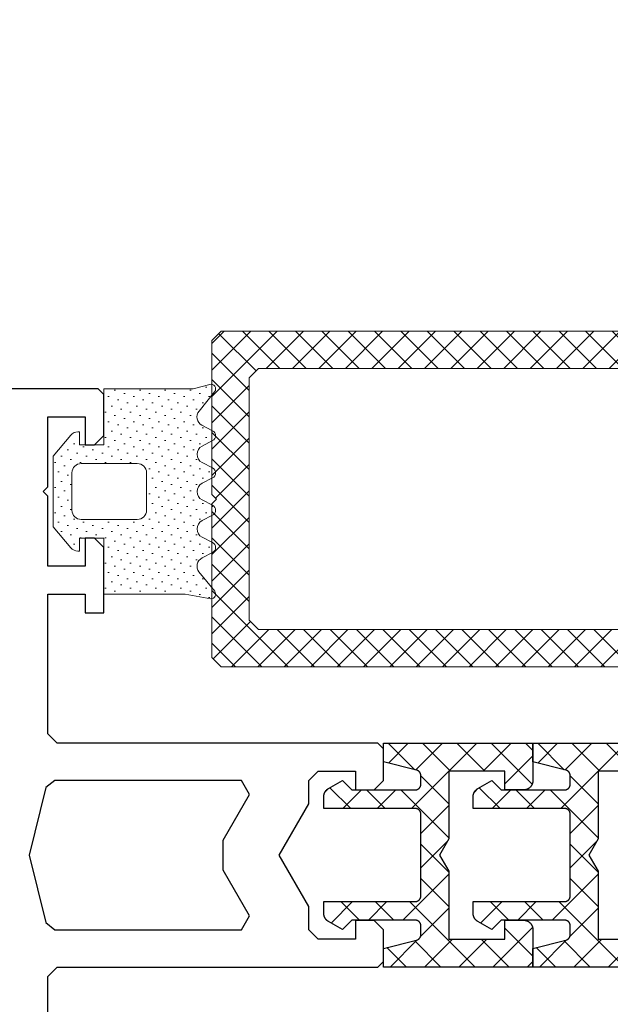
# Model space of a CAD drawing. Header units: millimetres. Extents: x -637441 to -130928, y -380379 to -53767.
# Tile 365 of 390: x -337416 to -337385, y -149262 to -149209. Entities that reach past the tile are written whole.
import ezdxf

# ---------------------------------------------------------------- set-up
doc = ezdxf.new("R2010")
doc.units = ezdxf.units.MM
doc.header["$LTSCALE"] = 10
for name, color, linetype, lineweight in [('CKTEXTY_MALE', 7, 'Continuous', 25), ('MB-kreskowanie', 8, 'Continuous', 5), ('MB-uszczelki_tworzywa', 8, 'Continuous', 9)]:
    doc.layers.add(name, color=color, linetype=linetype, lineweight=lineweight)
doc.layers.add('CrossSectionsProfils', color=7, linetype='Continuous')
doc.styles.get("Standard").update_dxf_attribs({"font": 'simplex.shx', "width": 0.8})
doc.dimstyles.new('normální', dxfattribs={"dimscale": 50, "dimtxt": 2.5, "dimasz": 2.5, "dimexe": 1.768, "dimexo": 5, "dimtad": 1, "dimrnd": 1, "dimtxsty": 'Standard', "dimblk1": 'OBLIQUE', "dimblk2": 'OBLIQUE', "dimsah": 1, "dimcen": 2.5, "dimdle": 1.8, "dimadec": 0, "dimazin": 0, "dimtfac": 1, "dimtix": 1, "dimtmove": 2, "dimatfit": 3, "dimfxl": 1, "dimarcsym": 0})

# ---------------------------------------------------------------- blocks, each defined once
blk = doc.blocks.new('Hatch7759', base_point=(1951.683488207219, 1973.598713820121))
at = {"layer": 'CrossSectionsProfils', "color": 8}
for p, q in [((2550.258848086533, 1956.541153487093), (2550.064160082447, 1956.73584149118)), ((2544.192852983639, 1955.253238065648), (2543.040860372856, 1956.405230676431)), ((2549.1834234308, 1955.357129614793), (2550.298598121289, 1956.472304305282)), ((2543.19660320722, 1954.885742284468), (2544.192852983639, 1955.881992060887)), ((2550.181580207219, 1954.779943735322), (2549.1834234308, 1955.778100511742)), ((2544.192852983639, 1953.414760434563), (2543.19660320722, 1954.411010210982)), ((2543.19660320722, 1953.047264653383), (2544.192852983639, 1954.043514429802)), ((2549.1834234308, 1953.518651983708), (2550.181580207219, 1954.516808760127)), ((2550.181580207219, 1952.941466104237), (2549.1834234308, 1953.939622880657)), ((2540.683488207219, 1952.372627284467), (2541.727843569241, 1953.416982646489)), ((2542.13633796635, 1951.794320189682), (2540.683488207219, 1953.247169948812)), ((2551.264899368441, 1951.923172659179), (2552.683488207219, 1953.341761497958)), ((2552.683488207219, 1952.278035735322), (2551.62148372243, 1953.340040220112)), ((2545.670422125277, 1950.09871366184), (2543.19660320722, 1952.572532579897)), ((2547.601962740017, 1950.09871366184), (2550.181580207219, 1952.678331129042)), ((2540.683488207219, 1948.695672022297), (2544.192852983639, 1952.205036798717)), ((2540.683488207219, 1950.534149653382), (2542.096235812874, 1951.946897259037)), ((2552.683488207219, 1948.601080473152), (2549.1834234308, 1952.101145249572)), ((2542.183488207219, 1949.908692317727), (2540.683488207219, 1951.408692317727)), ((2543.831944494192, 1950.09871366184), (2542.313175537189, 1951.617482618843)), ((2543.925007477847, 1950.09871366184), (2545.425007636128, 1951.598713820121)), ((2545.763485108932, 1950.09871366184), (2547.263485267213, 1951.598713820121)), ((2547.454722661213, 1950.152890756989), (2546.008899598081, 1951.598713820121)), ((2549.347377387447, 1950.09871366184), (2547.847377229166, 1951.598713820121)), ((2549.440440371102, 1950.09871366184), (2550.940440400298, 1951.598713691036)), ((2551.183488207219, 1950.003283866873), (2552.683488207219, 1951.503283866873)), ((2552.683488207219, 1950.439558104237), (2551.251824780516, 1951.87122153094)), ((2542.183488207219, 1948.070214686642), (2540.683488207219, 1949.570214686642)), ((2551.183488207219, 1948.164806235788), (2552.683488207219, 1949.664806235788)), ((2540.683488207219, 1946.857194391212), (2542.183488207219, 1948.357194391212)), ((2552.683488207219, 1946.762602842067), (2551.183488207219, 1948.262602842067)), ((2542.807743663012, 1945.607481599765), (2540.683488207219, 1947.731737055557)), ((2550.488325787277, 1945.63116618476), (2552.683488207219, 1947.826328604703)), ((2541.258756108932, 1945.59398466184), (2542.758756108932, 1947.09398466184)), ((2543.19246720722, 1947.061235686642), (2543.159718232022, 1947.09398466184)), ((2552.013628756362, 1945.59398466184), (2550.513628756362, 1947.09398466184)), ((2540.982762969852, 1945.59398466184), (2540.683488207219, 1945.893259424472)), ((2552.289621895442, 1945.59398466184), (2552.683488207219, 1945.987850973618))]:
    blk.add_line(p, q, dxfattribs=at)
blk = doc.blocks.new('_009020', base_point=(2546.683488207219, 1953.598713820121))
at = {"layer": 'CrossSectionsProfils', "color": 1, "flags": 128}
blk.add_lwpolyline([(2552.683488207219, 1945.59398466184), (2550.677444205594, 1945.59398466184), (2550.661085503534, 1945.594252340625), (2550.644744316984, 1945.595055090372), (2550.628438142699, 1945.596392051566), (2550.612184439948, 1945.5982617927), (2550.596000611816, 1945.600662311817), (2550.579903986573, 1945.603591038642), (2550.56391179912, 1945.607044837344), (2550.548041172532, 1945.611020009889), (2550.532309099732, 1945.615512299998), (2550.516732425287, 1945.62051689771), (2550.501327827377, 1945.626028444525), (2550.486111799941, 1945.632041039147), (2550.471100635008, 1945.638548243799), (2550.45631040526, 1945.64554309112), (2550.441756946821, 1945.65301809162), (2550.427455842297, 1945.660965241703), (2550.413422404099, 1945.669376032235), (2550.399671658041, 1945.678241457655), (2550.386218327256, 1945.687552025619), (2550.373076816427, 1945.697297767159), (2550.360261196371, 1945.707468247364), (2550.347785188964, 1945.718052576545), (2550.335662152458, 1945.729039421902), (2550.32390506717, 1945.740417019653), (2550.312526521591, 1945.752173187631), (2550.3015386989, 1945.764295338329), (2550.290953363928, 1945.776770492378), (2550.28078185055, 1945.789585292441), (2550.271035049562, 1945.802726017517), (2550.26172339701, 1945.816178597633), (2550.252856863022, 1945.829928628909), (2550.24444494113, 1945.843961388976), (2550.236496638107, 1945.858261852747), (2550.22902046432, 1945.872814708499), (2550.222024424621, 1945.887604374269), (2550.215516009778, 1945.902615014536), (2550.209502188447, 1945.917830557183), (2550.203989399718, 1945.933234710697), (2550.198983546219, 1945.948810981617), (2550.194489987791, 1945.964542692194), (2550.190513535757, 1945.980412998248), (2550.187058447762, 1945.996404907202), (2550.184128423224, 1946.012501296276), (2550.181726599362, 1946.028684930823), (2550.179855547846, 1946.044938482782), (2550.17851727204, 1946.061244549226), (2550.177713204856, 1946.077585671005), (2550.177444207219, 1946.093944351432), (2550.177444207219, 1946.093944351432), (2550.177444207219, 1947.09398466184), (2551.183488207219, 1947.09398466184), (2551.183488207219, 1950.09871366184), (2547.548560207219, 1950.09871366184), (2546.682534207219, 1950.59871366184), (2545.816509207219, 1950.09871366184), (2542.183488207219, 1950.09871366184), (2542.183488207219, 1947.09398466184), (2543.19246720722, 1947.09398466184), (2543.19246720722, 1946.09398466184), (2543.192199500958, 1946.077625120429), (2543.191396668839, 1946.061283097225), (2543.190059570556, 1946.044976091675), (2543.188189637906, 1946.02872156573), (2543.185788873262, 1946.012536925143), (2543.182859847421, 1945.996439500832), (2543.179405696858, 1945.980446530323), (2543.175430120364, 1945.964575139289), (2543.170937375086, 1945.948842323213), (2543.165932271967, 1945.933264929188), (2543.160420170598, 1945.917859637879), (2543.154406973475, 1945.902642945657), (2543.14789911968, 1945.887631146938), (2543.140903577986, 1945.87284031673), (2543.133427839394, 1945.858286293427), (2543.125479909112, 1945.84398466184), (2543.117068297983, 1945.829950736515), (2543.108202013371, 1945.81619954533), (2543.098890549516, 1945.802745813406), (2543.089143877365, 1945.789603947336), (2543.078972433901, 1945.776788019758), (2543.068387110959, 1945.76431175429), (2543.057399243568, 1945.752188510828), (2543.046020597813, 1945.740431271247), (2543.034263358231, 1945.729052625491), (2543.02214011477, 1945.7180647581), (2543.009663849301, 1945.707479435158), (2542.996847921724, 1945.697307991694), (2542.983706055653, 1945.687561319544), (2542.970252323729, 1945.678249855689), (2542.956501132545, 1945.669383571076), (2542.94246720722, 1945.660971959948), (2542.928165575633, 1945.653024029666), (2542.913611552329, 1945.645548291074), (2542.898820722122, 1945.638552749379), (2542.883808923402, 1945.632044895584), (2542.86859223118, 1945.626031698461), (2542.853186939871, 1945.620519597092), (2542.837609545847, 1945.615514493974), (2542.821876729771, 1945.611021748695), (2542.806005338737, 1945.607046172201), (2542.790012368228, 1945.603592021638), (2542.773914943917, 1945.600662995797), (2542.757730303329, 1945.598262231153), (2542.741475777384, 1945.596392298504), (2542.725168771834, 1945.59505520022), (2542.708826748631, 1945.594252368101), (2542.69246720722, 1945.59398466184), (2542.69246720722, 1945.59398466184), (2540.683488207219, 1945.59398466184), (2540.683488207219, 1953.59398466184), (2541.683488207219, 1953.59398466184), (2542.126584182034, 1951.825790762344), (2542.128708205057, 1951.817785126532), (2542.131052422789, 1951.80984117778), (2542.133615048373, 1951.801964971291), (2542.136394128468, 1951.794162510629), (2542.139387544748, 1951.786439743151), (2542.142593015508, 1951.778802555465), (2542.146008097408, 1951.771256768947), (2542.149630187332, 1951.763808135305), (2542.153456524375, 1951.756462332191), (2542.157484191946, 1951.749224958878), (2542.161710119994, 1951.742101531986), (2542.166131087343, 1951.735097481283), (2542.17074372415, 1951.728218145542), (2542.175544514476, 1951.721468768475), (2542.180529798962, 1951.714854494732), (2542.18569577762, 1951.708380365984), (2542.191038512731, 1951.702051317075), (2542.196553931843, 1951.695872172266), (2542.202237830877, 1951.689847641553), (2542.208085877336, 1951.68398231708), (2542.214093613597, 1951.678280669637), (2542.220256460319, 1951.672747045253), (2542.226569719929, 1951.667385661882), (2542.233028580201, 1951.662200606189), (2542.239628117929, 1951.657195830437), (2542.246363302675, 1951.65237514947), (2542.253229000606, 1951.647742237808), (2542.260219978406, 1951.643300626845), (2542.267330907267, 1951.639053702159), (2542.274556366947, 1951.63500470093), (2542.281890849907, 1951.631156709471), (2542.289328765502, 1951.62751266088), (2542.296864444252, 1951.624075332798), (2542.304492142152, 1951.620847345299), (2542.312206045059, 1951.617831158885), (2542.320000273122, 1951.615029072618), (2542.327868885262, 1951.612443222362), (2542.3358058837, 1951.610075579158), (2542.343805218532, 1951.60792794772), (2542.351860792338, 1951.606001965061), (2542.359966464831, 1951.604299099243), (2542.368116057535, 1951.602820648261), (2542.376303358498, 1951.60156773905), (2542.384522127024, 1951.600541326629), (2542.392766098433, 1951.599742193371), (2542.401028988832, 1951.599170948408), (2542.409304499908, 1951.598828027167), (2542.417586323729, 1951.598713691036), (2542.417586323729, 1951.598713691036), (2542.896603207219, 1951.598713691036), (2542.906418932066, 1951.598874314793), (2542.916224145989, 1951.599356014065), (2542.926008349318, 1951.600158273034), (2542.935761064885, 1951.601280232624), (2542.945471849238, 1951.602720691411), (2542.955130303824, 1951.604478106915), (2542.96472608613, 1951.606550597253), (2542.97424892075, 1951.608935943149), (2542.983688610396, 1951.611631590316), (2542.99303504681, 1951.614634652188), (2543.002278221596, 1951.617941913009), (2543.011408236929, 1951.621549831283), (2543.020415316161, 1951.62545454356), (2543.029289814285, 1951.629651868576), (2543.038022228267, 1951.634137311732), (2543.04660320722, 1951.638906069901), (2543.055023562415, 1951.643953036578), (2543.063274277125, 1951.649272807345), (2543.07134651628, 1951.654859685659), (2543.079231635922, 1951.660707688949), (2543.086921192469, 1951.666810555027), (2543.09440695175, 1951.673161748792), (2543.101680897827, 1951.679754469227), (2543.108735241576, 1951.68658165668), (2543.115562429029, 1951.693636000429), (2543.122155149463, 1951.700909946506), (2543.128506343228, 1951.708395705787), (2543.134609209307, 1951.716085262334), (2543.140457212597, 1951.723970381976), (2543.14604409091, 1951.73204262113), (2543.151363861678, 1951.740293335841), (2543.156410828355, 1951.748713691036), (2543.161179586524, 1951.757294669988), (2543.16566502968, 1951.766027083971), (2543.169862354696, 1951.774901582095), (2543.173767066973, 1951.783908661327), (2543.177374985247, 1951.79303867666), (2543.180682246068, 1951.802281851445), (2543.183685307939, 1951.81162828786), (2543.186380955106, 1951.821067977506), (2543.188766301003, 1951.830590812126), (2543.190838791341, 1951.840186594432), (2543.192596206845, 1951.849845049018), (2543.194036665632, 1951.85955583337), (2543.195158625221, 1951.869308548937), (2543.195960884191, 1951.879092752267), (2543.196442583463, 1951.88889796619), (2543.19660320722, 1951.898713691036), (2543.19660320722, 1951.898713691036), (2543.19660320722, 1955.298713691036), (2542.69285320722, 1955.802463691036), (2543.123700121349, 1956.548713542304), (2543.12925688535, 1956.558100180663), (2543.135017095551, 1956.567363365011), (2543.140978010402, 1956.576498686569), (2543.147136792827, 1956.585501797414), (2543.153490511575, 1956.594368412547), (2543.160036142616, 1956.603094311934), (2543.166770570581, 1956.611675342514), (2543.173690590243, 1956.620107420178), (2543.180792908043, 1956.628386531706), (2543.188074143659, 1956.636508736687), (2543.195530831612, 1956.644470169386), (2543.203159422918, 1956.652267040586), (2543.210956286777, 1956.659895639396), (2543.2189177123, 1956.667352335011), (2543.227039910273, 1956.674633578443), (2543.235319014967, 1956.681735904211), (2543.24375108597, 1956.688655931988), (2543.252332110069, 1956.695390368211), (2543.261058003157, 1956.70193600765), (2543.269924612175, 1956.708289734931), (2543.278927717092, 1956.714448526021), (2543.288063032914, 1956.720409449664), (2543.297326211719, 1956.72616966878), (2543.30671284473, 1956.731726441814), (2543.316218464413, 1956.737077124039), (2543.325838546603, 1956.742219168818), (2543.335568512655, 1956.747150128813), (2543.345403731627, 1956.75186765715), (2543.355339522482, 1956.756369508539), (2543.365371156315, 1956.76065354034), (2543.375493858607, 1956.764717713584), (2543.385702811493, 1956.768560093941), (2543.395993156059, 1956.772178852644), (2543.406359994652, 1956.775572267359), (2543.416798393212, 1956.778738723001), (2543.427303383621, 1956.781676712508), (2543.437869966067, 1956.784384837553), (2543.448493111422, 1956.786861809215), (2543.459167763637, 1956.789106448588), (2543.469888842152, 1956.791117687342), (2543.480651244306, 1956.792894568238), (2543.491449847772, 1956.794436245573), (2543.502279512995, 1956.795741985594), (2543.513135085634, 1956.796811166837), (2543.524011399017, 1956.797643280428), (2543.534903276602, 1956.798237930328), (2543.54580553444, 1956.798594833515), (2543.556712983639, 1956.798713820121), (2543.556712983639, 1956.798713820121), (2544.192852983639, 1956.798713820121), (2544.192852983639, 1951.898713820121), (2544.193013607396, 1951.888898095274), (2544.193495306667, 1951.879092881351), (2544.194297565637, 1951.869308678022), (2544.195419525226, 1951.859555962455), (2544.196859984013, 1951.849845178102), (2544.198617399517, 1951.840186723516), (2544.200689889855, 1951.83059094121), (2544.203075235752, 1951.82106810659), (2544.205770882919, 1951.811628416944), (2544.20877394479, 1951.802281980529), (2544.212081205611, 1951.793038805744), (2544.215689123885, 1951.783908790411), (2544.219593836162, 1951.774901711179), (2544.223791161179, 1951.766027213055), (2544.228276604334, 1951.757294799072), (2544.233045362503, 1951.74871382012), (2544.238092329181, 1951.740293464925), (2544.243412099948, 1951.732042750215), (2544.248998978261, 1951.72397051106), (2544.254846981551, 1951.716085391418), (2544.26094984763, 1951.708395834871), (2544.267301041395, 1951.70091007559), (2544.273893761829, 1951.693636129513), (2544.280720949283, 1951.686581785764), (2544.287775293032, 1951.679754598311), (2544.295049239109, 1951.673161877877), (2544.30253499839, 1951.666810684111), (2544.310224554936, 1951.660707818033), (2544.318109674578, 1951.654859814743), (2544.326181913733, 1951.649272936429), (2544.334432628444, 1951.643953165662), (2544.342852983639, 1951.638906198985), (2544.351433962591, 1951.634137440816), (2544.360166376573, 1951.62965199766), (2544.369040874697, 1951.625454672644), (2544.378047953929, 1951.621549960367), (2544.387177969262, 1951.617942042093), (2544.396421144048, 1951.614634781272), (2544.405767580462, 1951.611631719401), (2544.415207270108, 1951.608936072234), (2544.424730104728, 1951.606550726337), (2544.434325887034, 1951.604478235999), (2544.44398434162, 1951.602720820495), (2544.453695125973, 1951.601280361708), (2544.46344784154, 1951.600158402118), (2544.47323204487, 1951.599356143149), (2544.483037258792, 1951.598874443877), (2544.492852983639, 1951.598713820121), (2544.492852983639, 1951.598713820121), (2548.8834234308, 1951.598713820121), (2548.893239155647, 1951.598874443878), (2548.903044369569, 1951.599356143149), (2548.912828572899, 1951.600158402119), (2548.922581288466, 1951.601280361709), (2548.932292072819, 1951.602720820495), (2548.941950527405, 1951.604478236), (2548.95154630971, 1951.606550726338), (2548.961069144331, 1951.608936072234), (2548.970508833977, 1951.611631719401), (2548.979855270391, 1951.614634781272), (2548.989098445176, 1951.617942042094), (2548.99822846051, 1951.621549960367), (2549.007235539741, 1951.625454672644), (2549.016110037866, 1951.629651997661), (2549.024842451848, 1951.634137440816), (2549.0334234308, 1951.638906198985), (2549.041843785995, 1951.643953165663), (2549.050094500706, 1951.64927293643), (2549.058166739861, 1951.654859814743), (2549.066051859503, 1951.660707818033), (2549.073741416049, 1951.666810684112), (2549.08122717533, 1951.673161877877), (2549.088501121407, 1951.679754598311), (2549.095555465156, 1951.686581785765), (2549.102382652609, 1951.693636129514), (2549.108975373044, 1951.700910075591), (2549.115326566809, 1951.708395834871), (2549.121429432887, 1951.716085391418), (2549.127277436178, 1951.72397051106), (2549.132864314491, 1951.732042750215), (2549.138184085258, 1951.740293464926), (2549.143231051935, 1951.748713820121), (2549.147999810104, 1951.757294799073), (2549.15248525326, 1951.766027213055), (2549.156682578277, 1951.774901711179), (2549.160587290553, 1951.783908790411), (2549.164195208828, 1951.793038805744), (2549.167502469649, 1951.80228198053), (2549.17050553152, 1951.811628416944), (2549.173201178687, 1951.82106810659), (2549.175586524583, 1951.83059094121), (2549.177659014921, 1951.840186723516), (2549.179416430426, 1951.849845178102), (2549.180856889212, 1951.859555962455), (2549.181978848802, 1951.869308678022), (2549.182781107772, 1951.879092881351), (2549.183262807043, 1951.888898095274), (2549.1834234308, 1951.898713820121), (2549.1834234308, 1951.898713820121), (2549.1834234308, 1956.798713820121), (2549.8214704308, 1956.798713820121), (2549.832377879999, 1956.798594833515), (2549.843280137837, 1956.798237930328), (2549.854172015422, 1956.797643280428), (2549.865048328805, 1956.796811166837), (2549.875903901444, 1956.795741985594), (2549.886733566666, 1956.794436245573), (2549.897532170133, 1956.792894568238), (2549.908294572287, 1956.791117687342), (2549.919015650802, 1956.789106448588), (2549.929690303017, 1956.786861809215), (2549.940313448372, 1956.784384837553), (2549.950880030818, 1956.781676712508), (2549.961385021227, 1956.778738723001), (2549.971823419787, 1956.775572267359), (2549.98219025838, 1956.772178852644), (2549.992480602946, 1956.768560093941), (2550.002689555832, 1956.764717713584), (2550.012812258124, 1956.76065354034), (2550.022843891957, 1956.756369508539), (2550.032779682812, 1956.75186765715), (2550.042614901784, 1956.747150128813), (2550.052344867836, 1956.742219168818), (2550.061964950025, 1956.737077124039), (2550.071470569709, 1956.731726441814), (2550.08085720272, 1956.72616966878), (2550.090120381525, 1956.720409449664), (2550.099255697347, 1956.714448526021), (2550.108258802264, 1956.708289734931), (2550.117125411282, 1956.70193600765), (2550.125851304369, 1956.695390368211), (2550.134432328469, 1956.688655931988), (2550.142864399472, 1956.681735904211), (2550.151143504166, 1956.674633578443), (2550.159265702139, 1956.667352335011), (2550.167227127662, 1956.659895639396), (2550.175023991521, 1956.652267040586), (2550.182652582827, 1956.644470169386), (2550.19010927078, 1956.636508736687), (2550.197390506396, 1956.628386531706), (2550.204492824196, 1956.620107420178), (2550.211412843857, 1956.611675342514), (2550.218147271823, 1956.603094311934), (2550.224692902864, 1956.594368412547), (2550.231046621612, 1956.585501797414), (2550.237205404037, 1956.576498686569), (2550.243166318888, 1956.567363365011), (2550.248926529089, 1956.558100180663), (2550.25448329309, 1956.548713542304), (2550.25448329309, 1956.548713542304), (2550.685330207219, 1955.802463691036), (2550.181580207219, 1955.298713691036), (2550.181580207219, 1951.898713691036), (2550.181740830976, 1951.88889796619), (2550.182222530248, 1951.879092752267), (2550.183024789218, 1951.869308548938), (2550.184146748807, 1951.85955583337), (2550.185587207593, 1951.849845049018), (2550.187344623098, 1951.840186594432), (2550.189417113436, 1951.830590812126), (2550.191802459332, 1951.821067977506), (2550.194498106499, 1951.81162828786), (2550.197501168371, 1951.802281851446), (2550.200808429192, 1951.79303867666), (2550.204416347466, 1951.783908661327), (2550.208321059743, 1951.774901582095), (2550.212518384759, 1951.766027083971), (2550.217003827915, 1951.757294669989), (2550.221772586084, 1951.748713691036), (2550.226819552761, 1951.740293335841), (2550.232139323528, 1951.73204262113), (2550.237726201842, 1951.723970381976), (2550.243574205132, 1951.716085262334), (2550.24967707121, 1951.708395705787), (2550.256028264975, 1951.700909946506), (2550.26262098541, 1951.693636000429), (2550.269448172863, 1951.68658165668), (2550.276502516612, 1951.679754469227), (2550.283776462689, 1951.673161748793), (2550.29126222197, 1951.666810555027), (2550.298951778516, 1951.660707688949), (2550.306836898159, 1951.654859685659), (2550.314909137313, 1951.649272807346), (2550.323159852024, 1951.643953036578), (2550.331580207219, 1951.638906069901), (2550.340161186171, 1951.634137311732), (2550.348893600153, 1951.629651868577), (2550.357768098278, 1951.62545454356), (2550.366775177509, 1951.621549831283), (2550.375905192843, 1951.617941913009), (2550.385148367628, 1951.614634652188), (2550.394494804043, 1951.611631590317), (2550.403934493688, 1951.608935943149), (2550.413457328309, 1951.606550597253), (2550.423053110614, 1951.604478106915), (2550.4327115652, 1951.602720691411), (2550.442422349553, 1951.601280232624), (2550.45217506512, 1951.600158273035), (2550.46195926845, 1951.599356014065), (2550.471764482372, 1951.598874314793), (2550.481580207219, 1951.598713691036), (2550.481580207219, 1951.598713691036), (2550.949388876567, 1951.598713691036), (2550.95766436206, 1951.598827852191), (2550.965933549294, 1951.599170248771), (2550.974190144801, 1951.599740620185), (2550.982427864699, 1951.600538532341), (2550.99064043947, 1951.601563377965), (2550.998821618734, 1951.602814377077), (2551.006965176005, 1951.60429057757), (2551.01506491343, 1951.605990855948), (2551.023114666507, 1951.607913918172), (2551.031108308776, 1951.610058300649), (2551.039039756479, 1951.612422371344), (2551.046902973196, 1951.615004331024), (2551.054691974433, 1951.617802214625), (2551.062400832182, 1951.620813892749), (2551.070023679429, 1951.624037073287), (2551.07755471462, 1951.627469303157), (2551.084988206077, 1951.631107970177), (2551.092318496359, 1951.634950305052), (2551.099540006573, 1951.638993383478), (2551.10664724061, 1951.643234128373), (2551.113634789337, 1951.647669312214), (2551.120497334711, 1951.652295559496), (2551.127229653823, 1951.657109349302), (2551.133826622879, 1951.662107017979), (2551.140283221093, 1951.667284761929), (2551.146594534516, 1951.672638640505), (2551.152755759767, 1951.678164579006), (2551.158762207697, 1951.683858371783), (2551.164609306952, 1951.689715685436), (2551.170292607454, 1951.695732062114), (2551.175807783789, 1951.701902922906), (2551.181150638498, 1951.708223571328), (2551.186317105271, 1951.714689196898), (2551.191303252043, 1951.721294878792), (2551.196105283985, 1951.728035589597), (2551.200719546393, 1951.73490619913), (2551.205142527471, 1951.741901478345), (2551.209370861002, 1951.749016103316), (2551.213401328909, 1951.756244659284), (2551.217230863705, 1951.763581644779), (2551.220856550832, 1951.771021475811), (2551.22427563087, 1951.778558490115), (2551.227485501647, 1951.786186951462), (2551.23048372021, 1951.793901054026), (2551.233268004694, 1951.801694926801), (2551.235836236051, 1951.80956263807), (2551.238186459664, 1951.817498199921), (2551.240316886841, 1951.8254955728), (2551.240316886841, 1951.8254955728), (2551.685394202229, 1953.593984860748), (2552.683488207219, 1953.593984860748), (2552.683488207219, 1945.59398466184)], dxfattribs=at)
at = {"layer": 'CrossSectionsProfils'}
blk.add_blockref('Hatch7759', (1951.683488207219, 1973.598713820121), dxfattribs=at)
blk = doc.blocks.new('009246')
at = {"layer": 'MB-kreskowanie'}
h = blk.add_hatch(dxfattribs=at)
h.set_pattern_fill('_U', color=256, angle=44.99999999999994, style=0, double=1, pattern_type=0)
h.set_pattern_definition([(44.99999999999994, (0, -0.25), (-0.7071067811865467, 0.7071067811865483), []), (134.9999999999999, (0, -0.25), (-0.7071067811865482, -0.7071067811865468), [])])
h.paths.add_polyline_path([(0, -29.5), (-0.25, -29.75), (-8.5, -29.75), (-9, -29.25), (-9, -0.25), (-8.5, 0.25), (-0.25, 0.25), (0, 0), (0.25, 0.25), (8.5, 0.25), (9, -0.25), (9, -29.25), (8.5, -29.75), (0.25, -29.75)])
h.paths.add_polyline_path([(7, -27.25), (7, -2.25), (6.5, -1.75), (-6.5, -1.75), (-7, -2.25), (-7, -27.25), (-6.5, -27.75), (6.5, -27.75)], flags=16)
at = {"layer": 'MB-uszczelki_tworzywa'}
for points in [[(0, -29.5), (-0.25, -29.75), (-8.5, -29.75), (-9, -29.25), (-9, -0.25), (-8.5, 0.25), (-0.25, 0.25), (0, 0), (0.25, 0.25), (8.5, 0.25), (9, -0.25), (9, -29.25), (8.5, -29.75), (0.25, -29.75)], [(7, -27.25), (7, -2.25), (6.5, -1.75), (-6.5, -1.75), (-7, -2.25), (-7, -27.25), (-6.5, -27.75), (6.5, -27.75)]]:
    blk.add_lwpolyline(points, close=True, dxfattribs=at)
blk = doc.blocks.new('*U806')
blk.add_blockref('009246', (-20, 5.153924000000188))
blk = doc.blocks.new('120482X6')
at = {"layer": 'MB-kreskowanie'}
h = blk.add_hatch(dxfattribs=at)
h.set_pattern_fill('DOTS', color=256, scale=0.3, angle=44.99999999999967, style=0)
h.set_pattern_definition([(45, (1194.882041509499, -507.0987133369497), (-0.1683798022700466, 0.5051394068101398), [0, -0.47625])])
h.paths.add_polyline_path([(-9.500000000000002, -0.9999999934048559), (-9.500000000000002, -5.796130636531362), (-9.741863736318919, -6.683697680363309, 0.7220534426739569), (-9.345356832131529, -6.946431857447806), (-8.314810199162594, -6.110861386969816, -0.4797211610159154), (-7.550901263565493, -6.268233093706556), (-7.259970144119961, -6.836679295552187, 0.6115603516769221), (-6.725858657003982, -6.836679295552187), (-6.438007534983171, -6.274251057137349, -0.6115603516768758), (-5.547821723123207, -6.274251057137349), (-5.259970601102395, -6.836679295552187, 0.6115603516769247), (-4.725859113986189, -6.836679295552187), (-4.438007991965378, -6.274251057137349, -0.6115603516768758), (-3.547822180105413, -6.274251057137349), (-3.259971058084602, -6.836679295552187, 0.6115603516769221), (-2.725859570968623, -6.836679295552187), (-2.438008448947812, -6.274251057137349, -0.6115603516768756), (-1.547822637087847, -6.274251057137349), (-1.259971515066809, -6.836679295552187, 0.611560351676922), (-0.72586002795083, -6.836679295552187), (-0.438008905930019, -6.274251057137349, -0.4699645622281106), (0.3134743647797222, -6.10692339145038), (1.348514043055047, -6.948876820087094, 0.6206112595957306), (1.749999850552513, -6.750000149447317), (1.5, -5.369499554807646), (1.5, -0.9999999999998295), (-1.5, -0.9999999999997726), (-1.5, 0.3000000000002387), (-0.7999999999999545, 0.3000000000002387), (-0.7999999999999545, 0.3760170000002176, 0.2217431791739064), (-0.9786770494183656, 0.7590986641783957), (-2.100420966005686, 1.700000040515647), (-5.900420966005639, 1.700000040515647), (-7.021814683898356, 0.7590392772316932, 0.221694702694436), (-7.200420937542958, 0.3760170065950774), (-7.200420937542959, 0.3000000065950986), (-6.500000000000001, 0.3000000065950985), (-6.5, -0.9999999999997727)])
h.paths.add_polyline_path([(-5.49957900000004, -2.800000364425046), (-5.49957900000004, 0.200000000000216, -0.414213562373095), (-4.99957900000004, 0.700000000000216), (-2.99957900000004, 0.700000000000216, -0.4142135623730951), (-2.49957900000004, 0.200000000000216), (-2.49957900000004, -2.800000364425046, -0.4142135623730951), (-2.99957900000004, -3.300000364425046), (-4.99957900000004, -3.300000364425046, -0.4142135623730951)], flags=16)
at = {"layer": 'MB-uszczelki_tworzywa'}
for points in [[(-6.5, 0.3000000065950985), (-7.200420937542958, 0.3000000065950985), (-7.200420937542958, 0.3760170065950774, -0.221694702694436), (-7.021814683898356, 0.7590392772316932), (-5.90042096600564, 1.700000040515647), (-2.100420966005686, 1.700000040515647), (-0.9786770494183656, 0.7590986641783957, -0.2217431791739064), (-0.7999999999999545, 0.3760170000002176), (-0.7999999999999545, 0.3000000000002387), (-1.5, 0.3000000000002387), (-1.5, -0.9999999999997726), (1.5, -0.9999999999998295), (1.5, -5.369499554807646), (1.749999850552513, -6.750000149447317, -0.6206112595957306), (1.348514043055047, -6.948876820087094), (0.3134743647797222, -6.10692339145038, 0.4699645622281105), (-0.438008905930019, -6.274251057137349), (-0.72586002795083, -6.836679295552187, -0.611560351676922), (-1.259971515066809, -6.836679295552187), (-1.547822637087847, -6.274251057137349, 0.6115603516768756), (-2.438008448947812, -6.274251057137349), (-2.725859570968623, -6.836679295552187, -0.611560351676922), (-3.259971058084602, -6.836679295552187), (-3.547822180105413, -6.274251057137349, 0.6115603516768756), (-4.438007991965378, -6.274251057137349), (-4.725859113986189, -6.836679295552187, -0.6115603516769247), (-5.259970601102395, -6.836679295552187), (-5.547821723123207, -6.274251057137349, 0.6115603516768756), (-6.438007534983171, -6.274251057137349), (-6.725858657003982, -6.836679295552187, -0.611560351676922), (-7.259970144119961, -6.836679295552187), (-7.550901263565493, -6.268233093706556, 0.4797211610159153), (-8.314810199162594, -6.110861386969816), (-9.345356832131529, -6.946431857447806, -0.7220534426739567), (-9.741863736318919, -6.683697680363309), (-9.5, -5.796130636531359), (-9.5, -0.999999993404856), (-6.5, -0.9999999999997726)], [(-4.99957900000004, 0.700000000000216), (-2.99957900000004, 0.700000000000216, -0.414213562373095), (-2.49957900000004, 0.200000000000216), (-2.49957900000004, -2.800000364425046, -0.414213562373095), (-2.99957900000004, -3.300000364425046), (-4.99957900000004, -3.300000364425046, -0.414213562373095), (-5.49957900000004, -2.800000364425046), (-5.49957900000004, 0.200000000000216, -0.414213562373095)]]:
    blk.add_lwpolyline(points, format="xyb", close=True, dxfattribs=at)
blk = doc.blocks.new('*U809')
blk.add_blockref('120482X6', (0, 0))
blk = doc.blocks.new('_OBLIQUE')
at = {"color": 0, "linetype": 'ByBlock'}
blk.add_line((-0.5, -0.5), (0.5, 0.5), dxfattribs=at)
blk = doc.blocks.new('*D1462')
at = {"layer": 'CKTEXTY_MALE', "color": 0, "lineweight": -2}
for p, q in [((-337352.1016093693, -149196.4003670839), (-337352.1016093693, -149709.7642769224)), ((-337152.1016093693, -149196.400367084), (-337152.1016093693, -149709.7642769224)), ((-337352.1016093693, -149621.3642769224), (-337477.1016093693, -149621.3642769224)), ((-337152.1016093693, -149621.3642769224), (-337352.1016093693, -149621.3642769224)), ((-337152.1016093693, -149621.3642769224), (-337027.1016093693, -149621.3642769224))]:
    blk.add_line(p, q, dxfattribs=at)
at = {"layer": 'DEFPOINTS', "color": 0}
for p in [(-337352.1016093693, -148946.4003670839), (-337152.1016093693, -148946.400367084), (-337352.1016093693, -149621.3642769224)]:
    blk.add_point(p, dxfattribs=at)
at = {"layer": 'CKTEXTY_MALE', "color": 0, "lineweight": -2, "xscale": 125, "yscale": 125, "zscale": 125}
blk.add_blockref('_OBLIQUE', (-337352.1016093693, -149621.3642769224), dxfattribs=at)
at = {"layer": 'CKTEXTY_MALE', "color": 0, "lineweight": -2, "xscale": 125, "yscale": 125, "zscale": 125, "rotation": 180}
blk.add_blockref('_OBLIQUE', (-337152.1016093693, -149621.3642769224), dxfattribs=at)
at = {"layer": 'CKTEXTY_MALE', "color": 0, "insert": (-337252.1016093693, -149527.6142769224), "char_height": 125, "attachment_point": 5}
blk.add_mtext('200', dxfattribs=at)

msp = doc.modelspace()

# ---------------------------------------------------------------- linework, layer by layer
at = {"layer": 'CrossSectionsProfils'}
for points in [[(-337414.8993671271, -149268.2764007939), (-337414.8993671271, -149260.7765137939), (-337414.3993671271, -149260.2765137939), (-337397.2015361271, -149260.2765137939), (-337396.9015361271, -149259.9765137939), (-337396.9015361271, -149258.2765137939), (-337397.4015361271, -149257.7765137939), (-337398.4015361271, -149257.7765137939), (-337398.4015361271, -149258.7765137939), (-337400.4118991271, -149258.7765137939), (-337400.9118991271, -149258.2765137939), (-337400.9118991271, -149257.0265137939), (-337402.4996131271, -149254.2765137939), (-337400.9118991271, -149251.5265137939), (-337400.9118991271, -149250.2765137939), (-337400.4118991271, -149249.7765137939), (-337398.4015361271, -149249.7765137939), (-337398.4015361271, -149250.7765137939), (-337397.4015361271, -149250.7765137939), (-337396.9015361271, -149250.2765137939), (-337396.9015361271, -149248.5765137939), (-337397.2015361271, -149248.2765137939), (-337414.3993671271, -149248.2765137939), (-337414.8993671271, -149247.7765137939), (-337414.8993671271, -149240.2766267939), (-337412.8993671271, -149240.2766267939), (-337412.8993671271, -149241.2766272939), (-337411.8993671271, -149241.2766272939), (-337411.8993671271, -149237.7764002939), (-337412.3993671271, -149237.2764002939), (-337412.8993671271, -149237.2764002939), (-337412.8993671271, -149238.7766272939), (-337414.8993671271, -149238.7766272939), (-337414.8993671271, -149235.0266272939), (-337415.1493671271, -149234.7766272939), (-337414.8993671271, -149234.5266272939), (-337414.8993671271, -149230.7766272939), (-337412.8993671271, -149230.7766272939), (-337412.8993671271, -149232.2764002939), (-337412.3993671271, -149232.2764002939), (-337411.8993671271, -149231.7764002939), (-337411.8993671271, -149229.5763097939), (-337412.1993671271, -149229.2763097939), (-337471.6016093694, -149229.2763097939)], [(-337414.9940480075, -149257.8977785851), (-337414.5089761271, -149258.2765132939), (-337404.5203381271, -149258.2765132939), (-337404.0873254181, -149257.5265133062), (-337405.4996126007, -149255.08035999), (-337405.4996126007, -149253.4726675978), (-337404.0873254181, -149251.0265142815), (-337404.5203381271, -149250.2765142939), (-337414.5089761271, -149250.2765142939), (-337414.9940480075, -149250.6552490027), (-337415.8993442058, -149254.2765137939), (-337414.9940480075, -149257.8977785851)]]:
    msp.add_lwpolyline(points, dxfattribs=at)

# ---------------------------------------------------------------- block references
at = {"xscale": -1, "rotation": 90}
for name, p in [('*U806', (-337400.6976609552, -149255.1826173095)), ('*U809', (-337412.899367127, -149238.7770482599))]:
    msp.add_blockref(name, p, dxfattribs=at)
at = {"layer": 'CrossSectionsProfils', "xscale": -1, "yscale": -1, "rotation": 270}
for p in [(-337396.9015361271, -149254.2765137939), (-337388.8968069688, -149254.2765137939)]:
    msp.add_blockref('_009020', p, dxfattribs=at)

# ---------------------------------------------------------------- dimensions: what is measured, and where the dimension line sits
at = {"layer": 'CKTEXTY_MALE'}
dim = msp.add_linear_dim(base=(-337352.1016093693, -149621.3642769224), p1=(-337152.1016093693, -148946.400367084), p2=(-337352.1016093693, -148946.4003670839), dimstyle='normální', dxfattribs=at)
dim.commit()
dim.dimension.update_dxf_attribs({"geometry": '*D1462', "text_midpoint": (-337252.1016093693, -149527.6142769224)})

doc.saveas('drawing.dxf')
